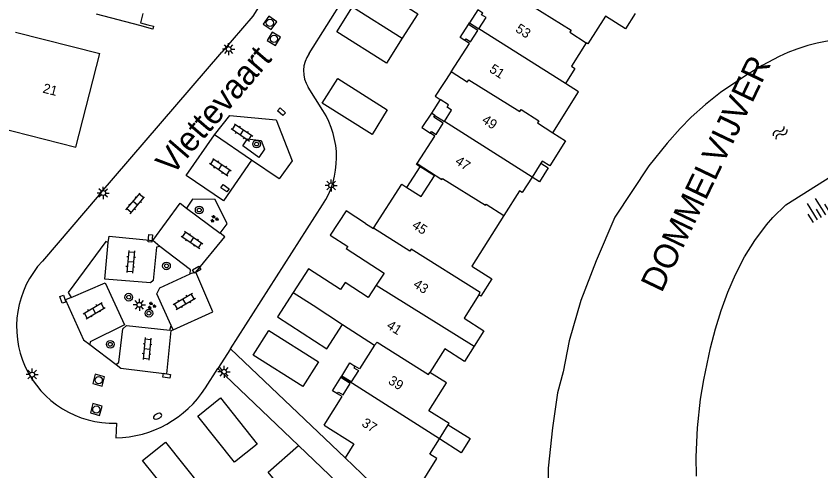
# Model space of a CAD drawing. Extents: x 126000 to 131009, y 393000 to 395500.
# Drawn here: x 130552.1 to 130635.4, y 395135 to 395182 of the extents above; entities that cross this region are included whole.
import ezdxf

# ---------------------------------------------------------------- set-up
doc = ezdxf.new("R2010")
doc.units = 0
for name, color, linetype in [('gg-afsc-hekwerk', 7, 'Continuous'), ('gg-anno-huisnummerreeks BGT', 7, 'Continuous'), ('gg-anno-naam water', 7, 'Continuous'), ('gg-anno-openbare ruimte label', 7, 'Continuous'), ('gg-bbg-bijgebouw', 7, 'Continuous'), ('gg-bbg-gedigitaliseerde bebouwing', 7, 'Continuous'), ('gg-bbg-gedigitaliseerde bijgebouw', 7, 'Continuous'), ('gg-bbg-hoofdgebouw', 7, 'Continuous'), ('gg-bbg-luifel en loopbrug', 7, 'Continuous'), ('gg-bbg-tussenscheiding', 7, 'Continuous'), ('gg-knt-verharding', 7, 'Continuous'), ('gg-knt-verharding nz', 7, 'Continuous'), ('gg-kntw-beschoeiing', 7, 'Continuous'), ('gt-grn-weggrens', 7, 'Continuous'), ('gt-symb-boom', 7, 'Continuous'), ('gt-symb-brandkraan', 7, 'Continuous'), ('gt-symb-groenvak', 7, 'Continuous'), ('gt-symb-klinker verharding', 7, 'Continuous'), ('gt-symb-kolk center center', 7, 'Continuous'), ('gt-symb-lichtmast', 7, 'Continuous'), ('gt-symb-rioolschacht', 7, 'Continuous'), ('gt-symb-talud symbool', 7, 'Continuous'), ('gt-symb-watersymbool', 7, 'Continuous')]:
    doc.layers.add(name, color=color, linetype=linetype)

# ---------------------------------------------------------------- blocks, each defined once
blk = doc.blocks.new('gt0-TALUD_1')
at = {"layer": 'gt-symb-talud symbool'}
for p, q in [((-1, -1), (-1, 0)), ((-0.5, -2), (-0.5, 0)), ((0, -1), (0, 0)), ((0.5, -2), (0.5, 0)), ((1, -1), (1, 0))]:
    blk.add_line(p, q, dxfattribs=at)
blk = doc.blocks.new('gt0-WA')
at = {"layer": 'gt-symb-watersymbool'}
for centre, start, end in [((-0.323, 0.022), 28.07249, 151.92751), ((0.427, 0.422), 208.07248, 331.92751), ((-0.323, -0.428), 28.07249, 151.92751), ((0.427, -0.028), 208.07248, 331.92751)]:
    blk.add_arc(centre, 0.425, start, end, dxfattribs=at)
blk = doc.blocks.new('gt0-RS')
at = {"layer": 'gt-symb-rioolschacht'}
blk.add_lwpolyline([(-0.5, -0.5), (0.5, -0.5), (0.5, 0.5), (-0.5, 0.5)], close=True, dxfattribs=at)
blk.add_circle((0, 0), 0.375, dxfattribs=at)
blk = doc.blocks.new('gt0-LMAST')
at = {"layer": 'gt-symb-lichtmast'}
for p, q in [((-0.182, 0.173), (-0.447, 0.438)), ((-0.005, 0.246), (-0.005, 0.621)), ((0.172, 0.173), (0.437, 0.438)), ((-0.255, -0.004), (-0.63, -0.004)), ((-0.182, -0.181), (-0.447, -0.446)), ((-0.005, -0.254), (-0.005, -0.629)), ((0.437, -0.446), (0.172, -0.181)), ((0.245, -0.004), (0.62, -0.004))]:
    blk.add_line(p, q, dxfattribs=at)
blk.add_circle((-0.005, -0.004), 0.25, dxfattribs=at)
blk = doc.blocks.new('gt0-KL1')
at = {"layer": 'gt-symb-klinker verharding'}
for p, q in [((-1.15, 0.3), (1.15, 0.3)), ((-1, -0.3), (-1, 0.3)), ((-0.5, 0.3), (-0.5, 0.45)), ((0, -0.3), (0, 0.3)), ((0.5, 0.3), (0.5, 0.45)), ((1, -0.3), (1, 0.3)), ((-1.15, -0.3), (1.15, -0.3)), ((-0.5, -0.45), (-0.5, -0.3)), ((0.5, -0.45), (0.5, -0.3))]:
    blk.add_line(p, q, dxfattribs=at)
blk = doc.blocks.new('gt0-BOOM')
at = {"layer": 'gt-symb-boom'}
for radius in [0.4, 0.2]:
    blk.add_circle((0, 0), radius, dxfattribs=at)
blk = doc.blocks.new('gt0-KOLKCC')
at = {"layer": 'gt-symb-kolk center center'}
blk.add_lwpolyline([(-0.375, 0.2), (0.375, 0.2), (0.375, -0.2), (-0.375, -0.2)], close=True, dxfattribs=at)
blk = doc.blocks.new('gt0-GRVAK')
at = {"layer": 'gt-symb-groenvak'}
for p, q in [((-0.11, 0.189), (-0.228, 0.24)), ((-0.182, 0.153), (0.088, 0.153)), ((-0.091, 0.211), (-0.156, 0.322)), ((-0.047, 0.214), (-0.047, 0.393)), ((-0.004, 0.211), (0.061, 0.322)), ((0.015, 0.189), (0.133, 0.24)), ((0.262, -0.052), (0.197, 0.059)), ((0.305, -0.049), (0.305, 0.13)), ((0.349, -0.052), (0.414, 0.059)), ((-0.245, -0.228), (-0.363, -0.177)), ((-0.318, -0.264), (-0.047, -0.264)), ((-0.226, -0.206), (-0.291, -0.095)), ((-0.183, -0.203), (-0.183, -0.024)), ((-0.139, -0.206), (-0.074, -0.095)), ((-0.12, -0.228), (-0.002, -0.177)), ((0.243, -0.074), (0.125, -0.023)), ((0.17, -0.11), (0.441, -0.11)), ((0.368, -0.074), (0.486, -0.023))]:
    blk.add_line(p, q, dxfattribs=at)
blk = doc.blocks.new('gt0-BR')
at = {"layer": 'gt-symb-brandkraan'}
for centre, radius, start, end in [((-0.244, 0), 0.206, 107.56694, 252.43307), ((0.599, -2.664), 3, 106.89205, 107.56694), ((0, -0.691), 0.938, 73.10799, 106.89205), ((-0.599, -2.664), 3, 72.43309, 73.10799), ((0.244, 0), 0.206, 287.56695, 72.43309), ((0.599, 2.664), 3, 252.43307, 253.10797), ((0, 0.691), 0.938, 253.10797, 286.89206), ((-0.599, 2.664), 3, 286.89206, 287.56695)]:
    blk.add_arc(centre, radius, start, end, dxfattribs=at)

msp = doc.modelspace()

# ---------------------------------------------------------------- linework, layer by layer
at = {"layer": 'gg-afsc-hekwerk'}
msp.add_line((130560.732, 395163.506), (130573.443, 395178.289), dxfattribs=at)
at = {"layer": 'gg-bbg-bijgebouw'}
for points in [[(130586.961, 395182.962), (130588.573, 395185.501), (130593.705, 395182.241), (130592.095, 395179.705)], [(130592.095, 395179.705), (130590.458, 395177.128), (130585.326, 395180.388), (130586.961, 395182.962)], [(130590.56, 395172.295), (130588.991, 395169.773), (130583.811, 395172.997), (130585.438, 395175.554), (130590.56, 395172.295)], [(130580.808, 395153.4), (130579.188, 395150.895), (130584.293, 395147.593), (130585.922, 395150.111)], [(130576.684, 395146.943), (130578.304, 395149.491), (130583.434, 395146.228), (130581.814, 395143.68), (130576.684, 395146.943)], [(130570.95, 395140.62), (130573.309, 395142.514), (130577.096, 395137.738), (130574.754, 395135.881), (130570.95, 395140.62)], [(130565.233, 395136.04), (130567.592, 395137.933), (130571.407, 395133.16), (130569.053, 395131.279), (130565.233, 395136.04)]]:
    msp.add_lwpolyline(points, dxfattribs=at)
at = {"layer": 'gg-bbg-gedigitaliseerde bebouwing'}
for p, q in [((130552.09, 395180.34), (130560.79, 395178.13)), ((130549.64, 395170.66), (130558.308, 395168.433)), ((130606.441, 395166.778), (130605.539, 395165.359)), ((130594.96, 395136.694), (130595.951, 395138.277))]:
    msp.add_line(p, q, dxfattribs=at)
for points in [[(130616.198, 395182.271), (130615.21, 395180.69), (130613.13, 395182.01), (130611.31, 395179.15), (130611.146, 395179.255)], [(130611.146, 395179.255), (130609.622, 395176.835), (130609.98, 395176.6), (130608.991, 395175.029)], [(130607.694, 395169.94), (130610.357, 395174.168), (130608.991, 395175.029)], [(130607.694, 395169.94), (130609.019, 395169.095), (130607.364, 395166.501), (130606.576, 395166.991), (130606.441, 395166.778)], [(130605.539, 395165.359), (130604.525, 395163.771), (130604.256, 395163.943), (130602.62, 395161.38)], [(130602.62, 395161.38), (130599.3, 395156.13), (130601.38, 395154.82), (130600.25, 395153.05), (130600.04, 395153.18)], [(130600.04, 395153.18), (130598.5, 395150.75), (130600.55, 395149.45), (130599.55, 395147.87)], [(130599.55, 395147.87), (130598.55, 395146.29), (130596.5, 395147.59), (130594.962, 395145.148)], [(130596.866, 395139.738), (130596.944, 395139.862), (130594.868, 395141.163), (130596.687, 395144.067), (130594.962, 395145.148)], [(130592.775, 395131.594), (130595.695, 395136.232), (130594.96, 395136.694)]]:
    msp.add_lwpolyline(points, dxfattribs=at)
at = {"layer": 'gg-bbg-gedigitaliseerde bijgebouw'}
msp.add_lwpolyline([(130596.866, 395139.738), (130599.143, 395138.315), (130598.219, 395136.838), (130595.951, 395138.277)], dxfattribs=at)
at = {"layer": 'gg-bbg-hoofdgebouw'}
for p, q in [((130598.957, 395181.138), (130599.066, 395181.306)), ((130599.066, 395181.306), (130600.04, 395180.676)), ((130558.308, 395168.433), (130560.79, 395178.13)), ((130595.489, 395171.734), (130596.463, 395171.103)), ((130593.588, 395166.663), (130593.64, 395166.743)), ((130593.951, 395166.428), (130593.588, 395166.663)), ((130588.303, 395160.567), (130586.289, 395161.871)), ((130588.303, 395160.567), (130589.119, 395160.039)), ((130589.119, 395160.039), (130589.141, 395160.073)), ((130590.219, 395155.429), (130589.409, 395154.177)), ((130585.922, 395150.111), (130589.223, 395147.975)), ((130589.223, 395147.975), (130587.678, 395145.509)), ((130587.678, 395145.509), (130587.204, 395145.806)), ((130585.745, 395144.607), (130585.809, 395144.71)), ((130585.851, 395144.777), (130585.809, 395144.71)), ((130589.211, 395130.082), (130581.382, 395137.603)), ((130586.193, 395136.313), (130592.162, 395130.62))]:
    msp.add_line(p, q, dxfattribs=at)
for points in [[(130600.04, 395180.676), (130600.795, 395181.843), (130600.325, 395182.147), (130600.434, 395182.315)], [(130598.597, 395179.477), (130598.706, 395179.645), (130599.176, 395179.341), (130599.931, 395180.508), (130598.957, 395181.138)], [(130597.165, 395176.235), (130599.067, 395179.173), (130598.597, 395179.477)], [(130597.165, 395176.235), (130595.528, 395173.707), (130596.028, 395173.383)], [(130596.463, 395171.103), (130597.219, 395172.27), (130596.749, 395172.575), (130596.904, 395172.815), (130596.028, 395173.383)], [(130595.02, 395169.905), (130595.129, 395170.073), (130595.599, 395169.769), (130596.354, 395170.936), (130595.381, 395171.566), (130595.489, 395171.734)], [(130593.64, 395166.743), (130595.49, 395169.601), (130595.02, 395169.905)], [(130592.58, 395164.28), (130594.049, 395163.328), (130595.435, 395165.467), (130593.951, 395166.428)], [(130589.141, 395160.073), (130592.077, 395164.606), (130592.58, 395164.28)], [(130586.289, 395161.871), (130584.659, 395159.353), (130586.463, 395158.184), (130586.316, 395157.957), (130590.219, 395155.429)], [(130589.409, 395154.177), (130588.586, 395152.905), (130586.193, 395154.453), (130585.721, 395153.723), (130582.405, 395155.869), (130580.808, 395153.4)], [(130587.204, 395145.806), (130587.097, 395145.636), (130587.572, 395145.339), (130586.834, 395144.161), (130585.851, 395144.777)], [(130585.409, 395142.941), (130585.516, 395143.111), (130585.99, 395142.814), (130586.728, 395143.992), (130585.745, 395144.607)], [(130584.026, 395139.678), (130585.884, 395142.644), (130585.409, 395142.941)], [(130584.026, 395139.678), (130587.107, 395137.748), (130586.193, 395136.313)], [(130576.652, 395132.264), (130578.887, 395134.041), (130578.235, 395134.846), (130581.382, 395137.603)]]:
    msp.add_lwpolyline(points, dxfattribs=at)
at = {"layer": 'gg-bbg-luifel en loopbrug'}
for p, q in [((130564.943, 395181.019), (130560.442, 395182.203)), ((130565.257, 395182.263), (130565.012, 395181.293)), ((130565.012, 395181.293), (130565.787, 395181.095)), ((130596.028, 395173.383), (130595.116, 395171.975)), ((130595.489, 395171.734), (130595.116, 395171.975)), ((130592.58, 395164.28), (130593.951, 395166.428))]:
    msp.add_line(p, q, dxfattribs=at)
for points in [[(130600.434, 395182.315), (130599.93, 395182.641), (130599.066, 395181.306)], [(130565.787, 395181.095), (130566.362, 395180.949), (130566.283, 395180.666), (130564.943, 395181.019)], [(130598.597, 395179.477), (130598.093, 395179.803), (130598.957, 395181.138)], [(130595.116, 395171.975), (130594.143, 395170.472), (130595.02, 395169.905)], [(130606.441, 395166.778), (130607.211, 395166.293), (130606.305, 395164.854), (130605.539, 395165.359)], [(130585.851, 395144.777), (130586.694, 395146.125), (130587.204, 395145.806)], [(130585.409, 395142.941), (130584.902, 395143.258), (130585.745, 395144.607)]]:
    msp.add_lwpolyline(points, dxfattribs=at)
at = {"layer": 'gg-bbg-tussenscheiding'}
for p, q in [((130586.961, 395182.962), (130592.095, 395179.705)), ((130608.991, 395175.029), (130600.04, 395180.676)), ((130598.824, 395175.161), (130597.165, 395176.235)), ((130605.539, 395165.359), (130596.463, 395171.103)), ((130589.409, 395154.177), (130599.55, 395147.87)), ((130595.951, 395138.277), (130585.809, 395144.71)), ((130595.951, 395138.277), (130596.866, 395139.738))]:
    msp.add_line(p, q, dxfattribs=at)
for points in [[(130604.598, 395183.674), (130609.59, 395180.54), (130609.46, 395180.33), (130611.146, 395179.255)], [(130598.824, 395175.161), (130598.99, 395175.41), (130604.26, 395172.13), (130604.4, 395172.35)], [(130604.4, 395172.35), (130606.25, 395171.17), (130606.105, 395170.953), (130607.694, 395169.94)], [(130593.64, 395166.743), (130596.2, 395165.12), (130596.26, 395165.22), (130600.73, 395162.45), (130600.79, 395162.55), (130602.62, 395161.38)], [(130600.04, 395153.18), (130600.18, 395153.4), (130593.04, 395157.91), (130592.9, 395157.69), (130589.141, 395160.073)], [(130580.808, 395153.4), (130582.88, 395152.1), (130585.922, 395150.111)], [(130589.223, 395147.975), (130589.52, 395148.28), (130594.83, 395144.95), (130594.962, 395145.148)]]:
    msp.add_lwpolyline(points, dxfattribs=at)
at = {"layer": 'gg-knt-verharding'}
for p, q in [((130582.455, 395178.145), (130588.822, 395188.156)), ((130583.896, 395172.243), (130582.381, 395174.64)), ((130576.494, 395167.1), (130572.669, 395169.713)), ((130560.732, 395163.506), (130554.853, 395156.668)), ((130569.756, 395162.139), (130573.265, 395159.552)), ((130574.33, 395147.601), (130583.863, 395162.468)), ((130559.773, 395148.052), (130562.489, 395145.976)), ((130574.33, 395147.601), (130573.028, 395145.57)), ((130586.193, 395136.313), (130574.33, 395147.601)), ((130571.737, 395143.557), (130573.028, 395145.57)), ((130573.028, 395145.57), (130581.382, 395137.603)), ((130562.518, 395139.906), (130562.458, 395138.39))]:
    msp.add_line(p, q, dxfattribs=at)
for points in [[(130585.22, 395195.63), (130576.635, 395182.001), (130573.443, 395178.289)], [(130572.669, 395169.713), (130574.252, 395171.73), (130579.05, 395171.259), (130580.707, 395167.048), (130579.36, 395165.166), (130576.494, 395167.1)], [(130575.599, 395168.59), (130576.101, 395169.295), (130577.5, 395169.15), (130577.854, 395168.251), (130577.277, 395167.387), (130575.599, 395168.59)], [(130573.265, 395159.552), (130573.993, 395160.534), (130572.725, 395163.042), (130570.398, 395163.083), (130569.756, 395162.139)], [(130561.674, 395158.597), (130561.437, 395158.689), (130557.515, 395153.409), (130557.851, 395152.89)], [(130566.998, 395158.175), (130566.681, 395158.089), (130566.33, 395154.66), (130566.049, 395154.407), (130561.319, 395154.809), (130561.674, 395158.597)], [(130570.165, 395155.356), (130570.174, 395155.766), (130566.998, 395158.175)], [(130568.187, 395150.018), (130566.689, 395153.275), (130566.996, 395153.91), (130570.165, 395155.356)], [(130557.851, 395152.89), (130561.355, 395154.431), (130563.348, 395150.058), (130559.799, 395148.313), (130559.773, 395148.052)], [(130562.489, 395145.976), (130562.771, 395146.203), (130563.186, 395149.673), (130563.572, 395149.986), (130568.05, 395149.529), (130568.187, 395150.018)]]:
    msp.add_lwpolyline(points, dxfattribs=at)
for centre, radius, start, end in [((130585.062, 395176.337), 3.173, 145.25665, 212.32437), ((130576.201, 395167.381), 9.102, 327.32986, 32.28329), ((130562.163, 395149.877), 9.977, 137.1077, 272.04005), ((130562.279, 395149.627), 11.238, 270.91299, 327.30939)]:
    msp.add_arc(centre, radius, start, end, dxfattribs=at)
at = {"layer": 'gg-knt-verharding nz'}
for points in [[(130576.494, 395167.1), (130573.61, 395162.899), (130569.749, 395165.525), (130572.669, 395169.713)], [(130566.277, 395158.779), (130569.116, 395162.644), (130569.756, 395162.139)], [(130570.742, 395155.506), (130573.729, 395159.187), (130573.265, 395159.552)], [(130561.674, 395158.597), (130561.782, 395159.239), (130566.277, 395158.779)], [(130568.396, 395149.563), (130572.492, 395151.406), (130570.742, 395155.506)], [(130557.851, 395152.89), (130557.235, 395152.645), (130559.095, 395148.504), (130559.773, 395148.052)], [(130562.489, 395145.976), (130562.96, 395145.605), (130567.732, 395145.001), (130568.193, 395149.471), (130568.396, 395149.563)]]:
    msp.add_lwpolyline(points, dxfattribs=at)
at = {"layer": 'gg-kntw-beschoeiing'}
for points in [[(130637, 395179.596), (130635.041, 395179.199), (130634.078, 395178.952), (130632.956, 395178.597), (130632.029, 395178.237), (130631.119, 395177.828), (130629.345, 395176.891), (130627.55, 395175.797), (130625.059, 395174.094), (130623.483, 395172.863), (130621.997, 395171.534), (130620.856, 395170.366), (130619.536, 395168.864), (130617.639, 395166.525), (130614.1, 395161.209), (130612.182, 395156.676), (130610.602, 395152.593), (130609.375, 395148.422), (130608.765, 395145.224), (130608.174, 395143.047), (130607.65, 395139.422), (130607.205, 395135.25), (130607.196, 395131.284)], [(130631.823, 395162.478), (130636.58, 395165.483), (130643.58, 395167.586), (130648.663, 395167.537), (130652.282, 395166.854)], [(130622.575, 395134.432), (130622.537, 395136.405), (130622.663, 395139.406), (130622.99, 395142.393), (130623.307, 395144.374), (130624.006, 395147.702), (130624.515, 395149.642), (130625.109, 395151.555), (130625.801, 395153.435), (130626.602, 395155.274), (130627.54, 395157.088), (130628.598, 395158.809), (130629.797, 395160.427), (130630.452, 395161.187), (130631.823, 395162.478)]]:
    msp.add_lwpolyline(points, dxfattribs=at)
at = {"layer": 'gt-grn-weggrens'}
for p, q in [((130566.998, 395158.175), (130566.277, 395158.779)), ((130570.742, 395155.506), (130570.165, 395155.356)), ((130568.396, 395149.563), (130568.187, 395150.018))]:
    msp.add_line(p, q, dxfattribs=at)

# ---------------------------------------------------------------- block references
at = {"layer": 'gt-symb-boom'}
for p in [(130577.027, 395168.771), (130571.09, 395161.944), (130567.698, 395156.165), (130563.797, 395152.929), (130565.881, 395151.273), (130561.879, 395148.06)]:
    msp.add_blockref('gt0-BOOM', p, dxfattribs=at)
at = {"layer": 'gt-symb-brandkraan', "rotation": 24.899200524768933}
msp.add_blockref('gt0-BR', (130566.78, 395140.616), dxfattribs=at)
at = {"layer": 'gt-symb-groenvak'}
for p in [(130572.638, 395161.033), (130566.152, 395152.045)]:
    msp.add_blockref('gt0-GRVAK', p, dxfattribs=at)
at = {"layer": 'gt-symb-klinker verharding'}
for p, rotation in [((130575.514, 395169.967), -33.99203971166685), ((130573.274, 395166.383), -33.99203971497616), ((130564.464, 395162.635), 49.29925519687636), ((130570.353, 395158.852), -33.99203971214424), ((130563.998, 395156.599), -94.8778808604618), ((130569.548, 395152.496), 30.41323064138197), ((130560.218, 395151.53), 30.41323063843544), ((130565.687, 395147.588), -94.8778808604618)]:
    msp.add_blockref('gt0-KL1', p, dxfattribs=dict(at, rotation=rotation))
at = {"layer": 'gt-symb-kolk center center'}
for p, rotation in [((130579.603, 395172.107), 139.0134667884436), ((130573.76, 395164.193), 145.18164551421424), ((130566.031, 395159.011), 84.20389934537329), ((130570.825, 395155.773), 29.20484033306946), ((130556.983, 395152.714), -71.27513193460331), ((130567.725, 395144.8), -9.613025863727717)]:
    msp.add_blockref('gt0-KOLKCC', p, dxfattribs=dict(at, rotation=rotation))
at = {"layer": 'gt-symb-lichtmast'}
for p in [(130574.142, 395178.598), (130584.753, 395164.497), (130561.152, 395163.708), (130564.899, 395152.149), (130553.798, 395144.928), (130573.663, 395145.224)]:
    msp.add_blockref('gt0-LMAST', p, dxfattribs=at)
at = {"layer": 'gt-symb-rioolschacht'}
for p, rotation in [((130578.411, 395181.3), -124.8981235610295), ((130578.826, 395179.644), -121.05216071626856), ((130560.685, 395144.344), -14.772723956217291), ((130560.439, 395141.305), -15.787947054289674)]:
    msp.add_blockref('gt0-RS', p, dxfattribs=dict(at, rotation=rotation))
at = {"layer": 'gt-symb-talud symbool', "xscale": 1.0002399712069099, "yscale": 1.00023997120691, "rotation": -148.40750843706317}
msp.add_blockref('gt0-TALUD_1', (130635.478, 395161.185), dxfattribs=at)
at = {"layer": 'gt-symb-watersymbool', "rotation": -139.0567378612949}
msp.add_blockref('gt0-WA', (130631.258, 395169.972), dxfattribs=at)

# ---------------------------------------------------------------- texts
at = {"layer": 'gg-anno-huisnummerreeks BGT'}
for s, rotation, p in [('53', 327.1, (130603.74, 395180.46)), ('51', 327.1, (130601.039, 395176.289)), ('21', 345.6, (130554.828, 395174.104)), ('49', 327, (130600.263, 395171.042)), ('47', 327.1, (130597.497, 395166.77)), ('45', 327, (130593.032, 395160.152)), ('43', 327.1, (130593.157, 395154.037)), ('41', 327.1, (130590.402, 395149.778)), ('39', 327.9, (130590.568, 395144.051)), ('37', 327.9, (130587.823, 395139.668))]:
    msp.add_text(s, height=1, rotation=rotation, dxfattribs=at).set_placement(p)
at = {"layer": 'gg-anno-naam water'}
msp.add_text('DOMMELVIJVER', height=2.5, rotation=64.46027, dxfattribs=at).set_placement((130618.949, 395153.3))
at = {"layer": 'gg-anno-openbare ruimte label'}
msp.add_text('Vlettevaart', height=2.5, rotation=49.3, dxfattribs=at).set_placement((130568.288, 395165.434))

doc.saveas('drawing.dxf')
